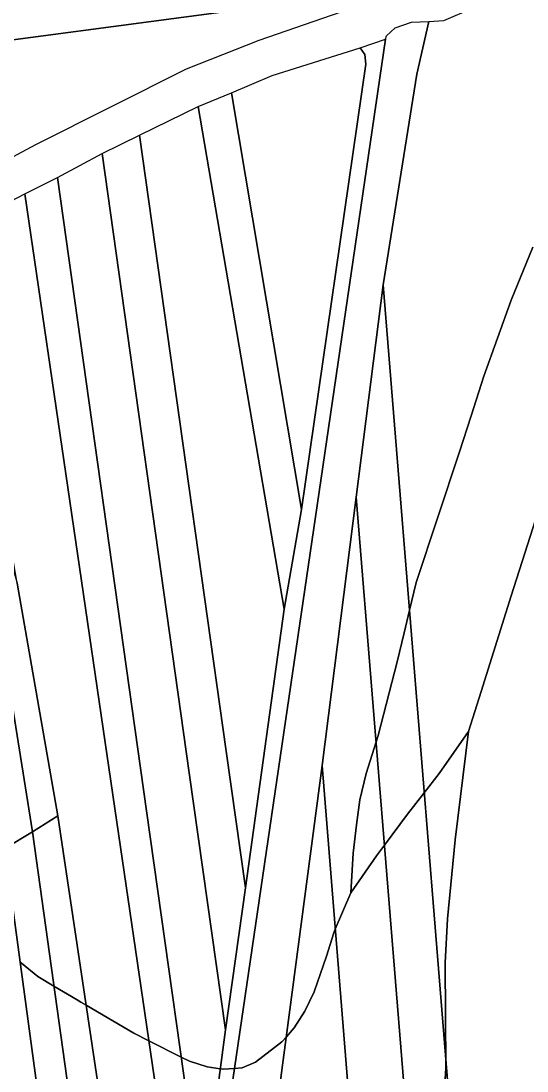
# Model space of a CAD drawing. Extents: x -521939 to -516426, y -1197857 to -1189551.
# Drawn here: x -518859 to -518713.5, y -1191708.6 to -1191406.6 of the extents above; entities that cross this region are included whole.
import ezdxf

# ---------------------------------------------------------------- set-up
doc = ezdxf.new("R2010")
doc.units = 0
for name, color, linetype in [('95560013', 7, 'Continuous'), ('95630013', 7, 'Continuous'), ('95640013', 7, 'Continuous'), ('95660013', 7, 'Continuous')]:
    doc.layers.add(name, color=color, linetype=linetype)

msp = doc.modelspace()

# ---------------------------------------------------------------- linework, layer by layer
at = {"layer": '95560013'}
for points in [[(-518758.12, -1191380.68), (-518760.85, -1191398.59), (-518924.17, -1191420.4), (-518922.63, -1191390.74)], [(-518692.08, -1191390.79), (-518674.44, -1191570.86), (-518656.8, -1191750.93), (-518638.68, -1191935.9), (-518720.06, -1191913.74), (-518725.58, -1191845.32), (-518740.24, -1191663.61), (-518754.85, -1191482.52), (-518745.17, -1191421.89), (-518741.69, -1191406.71), (-518737.43, -1191406.49), (-518728.9, -1191402.78)], [(-518760.85, -1191398.59), (-518767.05, -1191404.02), (-518790.63, -1191412.2), (-518811.46, -1191420.48), (-518854.76, -1191442.26), (-518911.56, -1191472.69), (-518913.54, -1191471.57), (-518914.75, -1191469.53), (-518921.87, -1191446.53), (-518924.05, -1191431.8), (-518924.17, -1191420.4)], [(-518759.82, -1191418.99), (-518778.37, -1191547.12), (-518798.48, -1191427.3), (-518786.77, -1191422.24), (-518761.48, -1191414.29), (-518760.1, -1191416.22)], [(-518808.08, -1191431.2), (-518798.48, -1191427.3), (-518778.37, -1191547.12), (-518783.29, -1191575.73)], [(-518783.29, -1191575.73), (-518794.47, -1191655.85), (-518799.99, -1191616.61), (-518824.92, -1191439.39), (-518808.08, -1191431.2)], [(-518824.92, -1191439.39), (-518799.99, -1191616.61), (-518794.47, -1191655.85), (-518800.18, -1191696.73), (-518810.58, -1191622.78), (-518835.63, -1191444.66)], [(-518835.63, -1191444.66), (-518810.58, -1191622.78), (-518800.18, -1191696.73), (-518806.89, -1191747.21), (-518822.86, -1191633.77), (-518848.51, -1191451.57)], [(-518848.51, -1191451.57), (-518822.86, -1191633.77), (-518806.89, -1191747.21), (-518809.26, -1191788.11), (-518831.98, -1191633.07), (-518857.88, -1191456.33)], [(-518804.53, -1191887.03), (-518810.29, -1191890.23), (-518820.03, -1191824.97), (-518848.35, -1191635.22), (-518860.03, -1191568.23), (-518871.38, -1191503.14), (-518885.93, -1191472.19), (-518880.29, -1191467.99), (-518857.88, -1191456.33), (-518831.98, -1191633.07), (-518809.26, -1191788.11), (-518808.7, -1191808.27), (-518806.55, -1191813.79)], [(-518720.06, -1191913.74), (-518732.75, -1191911.05), (-518747.94, -1191724.09), (-518762.61, -1191543.53), (-518754.85, -1191482.52), (-518740.24, -1191663.61), (-518725.58, -1191845.32)], [(-518732.75, -1191911.05), (-518749.22, -1191908.53), (-518757.91, -1191800.66), (-518772.41, -1191620.67), (-518762.61, -1191543.53), (-518747.94, -1191724.09)], [(-518784.24, -1191710.51), (-518772.41, -1191620.67), (-518757.91, -1191800.66), (-518749.22, -1191908.53), (-518768.38, -1191906.91)], [(-518810.29, -1191890.23), (-518821.2, -1191887.47), (-518831.16, -1191815.91), (-518855.68, -1191639.74), (-518848.35, -1191635.22), (-518820.03, -1191824.97)], [(-518821.2, -1191887.47), (-518831.23, -1191885.01), (-518839.88, -1191820.71), (-518863.57, -1191644.61), (-518855.68, -1191639.74), (-518831.16, -1191815.91)], [(-518848.91, -1191828.24), (-518871.47, -1191649.48), (-518863.57, -1191644.61), (-518839.88, -1191820.71), (-518831.23, -1191885.01), (-518842.09, -1191882.28)]]:
    msp.add_lwpolyline(points, close=True, dxfattribs=at)
at = {"layer": '95630013'}
msp.add_lwpolyline([(-518803.08, -1191776.16), (-518802.68, -1191750.42), (-518800.05, -1191724.81), (-518773.85, -1191545.97), (-518754.2, -1191411.84), (-518753.93, -1191410.91), (-518751.45, -1191408.55), (-518746.71, -1191406.97), (-518741.69, -1191406.71), (-518745.17, -1191421.89), (-518754.85, -1191482.52), (-518762.61, -1191543.53), (-518772.41, -1191620.67), (-518784.24, -1191710.51), (-518790.3, -1191759.62), (-518792.8, -1191794.51), (-518791.36, -1191894.96), (-518787.95, -1191901.51), (-518781.94, -1191905.44), (-518796.18, -1191904.66), (-518799.63, -1191901.15)], close=True, dxfattribs=at)
at = {"layer": '95640013'}
for points in [[(-518760.85, -1191398.59), (-518767.05, -1191404.02), (-518790.63, -1191412.2)], [(-518754.2, -1191411.84), (-518753.93, -1191410.91), (-518751.45, -1191408.55), (-518746.71, -1191406.97)], [(-518746.71, -1191406.97), (-518741.69, -1191406.71)], [(-518741.69, -1191406.71), (-518737.43, -1191406.49)], [(-518790.63, -1191412.2), (-518811.46, -1191420.48)], [(-518806.89, -1191747.21), (-518800.18, -1191696.73), (-518794.47, -1191655.85), (-518783.29, -1191575.73), (-518778.37, -1191547.12), (-518759.82, -1191418.99), (-518760.1, -1191416.22), (-518761.48, -1191414.29), (-518754.2, -1191411.84), (-518773.85, -1191545.97), (-518800.05, -1191724.81)], [(-518761.48, -1191414.29), (-518754.2, -1191411.84)], [(-518798.48, -1191427.3), (-518786.77, -1191422.24), (-518761.48, -1191414.29)], [(-518811.46, -1191420.48), (-518854.76, -1191442.26)], [(-518808.08, -1191431.2), (-518798.48, -1191427.3)], [(-518824.92, -1191439.39), (-518808.08, -1191431.2)], [(-518835.63, -1191444.66), (-518824.92, -1191439.39)], [(-518854.76, -1191442.26), (-518911.56, -1191472.69)], [(-518848.51, -1191451.57), (-518835.63, -1191444.66)], [(-518857.88, -1191456.33), (-518848.51, -1191451.57)], [(-518885.93, -1191472.19), (-518880.29, -1191467.99), (-518857.88, -1191456.33)], [(-518861.79, -1191601.29), (-518855.68, -1191639.74), (-518863.57, -1191644.61)]]:
    msp.add_lwpolyline(points, dxfattribs=at)
msp.add_lwpolyline([(-518855.68, -1191639.74), (-518861.79, -1191601.29), (-518876.33, -1191543.84), (-518889.66, -1191505.02), (-518881.54, -1191500.78), (-518884.85, -1191494.45), (-518892.38, -1191498.39), (-518893.59, -1191494.88), (-518886.53, -1191491.22), (-518889.88, -1191484.8), (-518896.16, -1191488.24), (-518899.98, -1191479.39), (-518892.04, -1191475.33), (-518878.13, -1191505.35), (-518860.03, -1191568.23), (-518848.35, -1191635.22)], close=True, dxfattribs=at)
at = {"layer": '95660013'}
for points in [[(-518711.79, -1191471.62), (-518718.05, -1191486.92), (-518725.93, -1191508.71), (-518729.59, -1191520.15), (-518732.89, -1191530.5), (-518745.41, -1191568.05), (-518747.31, -1191576.01), (-518748.86, -1191582.53), (-518750.85, -1191590.89), (-518756.3, -1191612.1), (-518756.89, -1191613.94), (-518759.78, -1191623), (-518761.52, -1191630.53), (-518762.56, -1191637.72), (-518763.49, -1191645.95), (-518764.18, -1191657.3), (-518768.62, -1191667.76), (-518769.05, -1191668.78), (-518771.14, -1191675.5), (-518774.73, -1191685.82), (-518777.4, -1191691.38), (-518780.41, -1191696.14), (-518782.69, -1191698.71), (-518784, -1191700.19), (-518791.54, -1191705.99), (-518795.36, -1191707.61), (-518797.56, -1191707.8), (-518800.81, -1191708.08), (-518801.67, -1191707.95), (-518805.45, -1191707.38), (-518810.55, -1191705.76), (-518812.89, -1191704.57), (-518822.19, -1191699.85), (-518826.54, -1191697.64), (-518840.24, -1191689.59), (-518841.72, -1191688.72), (-518842.83, -1191688.06), (-518849.5, -1191684.14), (-518854.13, -1191681.42), (-518858.83, -1191677.58), (-518859.17, -1191677.3)], [(-518707.88, -1191540.15), (-518718.08, -1191571.91), (-518726.73, -1191599.45), (-518730.34, -1191610.94), (-518738.8, -1191623), (-518743.07, -1191628.53), (-518747.84, -1191634.7), (-518754.48, -1191643.59), (-518756.76, -1191646.64), (-518764.18, -1191657.3), (-518763.49, -1191645.95), (-518762.56, -1191637.72), (-518761.52, -1191630.53), (-518759.78, -1191623), (-518756.89, -1191613.94), (-518756.3, -1191612.1), (-518750.85, -1191590.89), (-518748.86, -1191582.53), (-518747.31, -1191576.01), (-518745.41, -1191568.05), (-518732.89, -1191530.5), (-518729.59, -1191520.15), (-518725.93, -1191508.71), (-518718.05, -1191486.92), (-518711.79, -1191471.62)], [(-518737.2, -1191714.06), (-518736.86, -1191707.76), (-518736.88, -1191705.31), (-518736.89, -1191703.1), (-518736.94, -1191696.95), (-518736.97, -1191692.53), (-518737.06, -1191677.47), (-518736.36, -1191664.84), (-518734.16, -1191642.12), (-518730.34, -1191610.94), (-518726.73, -1191599.45), (-518718.08, -1191571.91), (-518707.88, -1191540.15)], [(-518860.03, -1191568.23), (-518848.35, -1191635.22), (-518855.68, -1191639.74), (-518863.57, -1191644.61)], [(-518863.57, -1191644.61), (-518855.68, -1191639.74), (-518848.35, -1191635.22), (-518860.03, -1191568.23)], [(-518859.17, -1191677.3), (-518858.83, -1191677.58), (-518854.13, -1191681.42), (-518849.5, -1191684.14), (-518842.83, -1191688.06), (-518841.72, -1191688.72), (-518840.24, -1191689.59), (-518826.54, -1191697.64), (-518822.19, -1191699.85), (-518812.89, -1191704.57), (-518810.55, -1191705.76), (-518805.45, -1191707.38), (-518801.67, -1191707.95), (-518800.81, -1191708.08), (-518797.56, -1191707.8), (-518795.36, -1191707.61), (-518791.54, -1191705.99), (-518784, -1191700.19), (-518782.69, -1191698.71), (-518780.41, -1191696.14), (-518777.4, -1191691.38), (-518774.73, -1191685.82), (-518771.14, -1191675.5), (-518769.05, -1191668.78), (-518768.62, -1191667.76), (-518764.18, -1191657.3), (-518756.76, -1191646.64), (-518754.48, -1191643.59), (-518747.84, -1191634.7), (-518743.07, -1191628.53), (-518738.8, -1191623), (-518730.34, -1191610.94), (-518734.16, -1191642.12), (-518736.36, -1191664.84), (-518737.06, -1191677.47), (-518736.97, -1191692.53), (-518736.94, -1191696.95), (-518736.89, -1191703.1), (-518736.88, -1191705.31), (-518736.86, -1191707.76), (-518737.2, -1191714.06)]]:
    msp.add_lwpolyline(points, dxfattribs=at)

doc.saveas('drawing.dxf')
